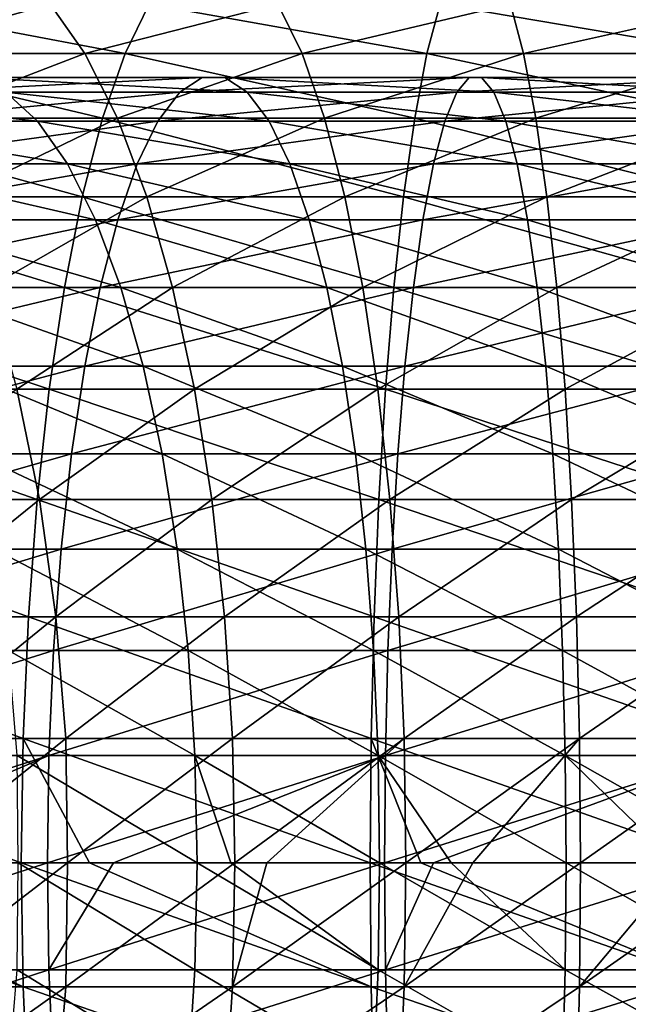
# Model space of a CAD drawing. Header units: metres. Extents: x -62 to 300, y -109 to 109.
# Tile 383 of 656: x 24 to 31, y -2 to 10. Entities that reach past the tile are written whole.
import ezdxf

# ---------------------------------------------------------------- set-up
doc = ezdxf.new("R2010")
doc.units = ezdxf.units.M
doc.layers.add('solid_500635', color=7, linetype='CONTINUOUS')

msp = doc.modelspace()

# ---------------------------------------------------------------- linework, layer by layer
at = {"layer": 'solid_500635'}
for points in [[(25.172951, 9.766737, -95.204727), (21.606422, 9.766737, -94.252136), (22.025864, 10.36487, -92.940529)], [(24.269928, 10.36487, -85.923264), (21.60681, 10.36487, -84.926842), (22.15134, 9.766737, -83.662041)], [(25.463354, 10.36487, -93.858658), (25.172951, 9.766737, -95.204727), (22.025864, 10.36487, -92.940529)], [(24.689369, 9.766737, -84.611656), (24.269928, 10.36487, -85.923264), (22.15134, 9.766737, -83.662041)], [(27.017052, 10.36487, -86.656998), (24.269928, 10.36487, -85.923264), (24.689369, 9.766737, -84.611656)], [(27.307455, 9.766737, -85.310928), (27.017052, 10.36487, -86.656998), (24.689369, 9.766737, -84.611656)], [(28.814985, 9.766737, -95.80732), (25.172951, 9.766737, -95.204727), (25.463354, 10.36487, -93.858658)], [(28.973619, 10.36487, -94.439453), (28.814985, 9.766737, -95.80732), (25.463354, 10.36487, -93.858658)], [(29.822336, 10.36487, -87.121147), (27.017052, 10.36487, -86.656998), (27.307455, 9.766737, -85.310928)], [(29.98097, 9.766737, -85.753273), (29.822336, 10.36487, -87.121147), (27.307455, 9.766737, -85.310928)], [(32.498268, 9.766737, -96.054253), (28.814985, 9.766737, -95.80732), (28.973619, 10.36487, -94.439453)], [(32.523643, 10.36487, -94.677444), (32.498268, 9.766737, -96.054253), (28.973619, 10.36487, -94.439453)], [(32.659389, 10.36487, -87.311348), (29.822336, 10.36487, -87.121147), (29.98097, 9.766737, -85.753273)], [(32.684761, 9.766737, -85.93454), (32.659389, 10.36487, -87.311348), (29.98097, 9.766737, -85.753273)], [(24.902428, 8.986669, -96.458641), (21.215696, 8.986669, -95.473946), (21.606422, 9.766737, -94.252136)], [(25.172951, 9.766737, -95.204727), (24.902428, 8.986669, -96.458641), (21.606422, 9.766737, -94.252136)], [(24.689369, 9.766737, -84.611656), (22.15134, 9.766737, -83.662041), (22.658594, 8.986669, -82.483826)], [(25.080095, 8.986669, -83.389847), (24.689369, 9.766737, -84.611656), (22.658594, 8.986669, -82.483826)], [(27.307455, 9.766737, -85.310928), (24.689369, 9.766737, -84.611656), (25.080095, 8.986669, -83.389847)], [(28.667212, 8.986669, -97.081551), (24.902428, 8.986669, -96.458641), (25.172951, 9.766737, -95.204727)], [(27.577978, 8.986669, -84.057007), (27.307455, 9.766737, -85.310928), (25.080095, 8.986669, -83.389847)], [(28.814985, 9.766737, -95.80732), (28.667212, 8.986669, -97.081551), (25.172951, 9.766737, -95.204727)], [(29.98097, 9.766737, -85.753273), (27.307455, 9.766737, -85.310928), (27.577978, 8.986669, -84.057007)], [(30.128744, 8.986669, -84.47905), (29.98097, 9.766737, -85.753273), (27.577978, 8.986669, -84.057007)], [(32.474632, 8.986669, -97.336807), (28.667212, 8.986669, -97.081551), (28.814985, 9.766737, -95.80732)], [(32.498268, 9.766737, -96.054253), (32.474632, 8.986669, -97.336807), (28.814985, 9.766737, -95.80732)], [(32.684761, 9.766737, -85.93454), (29.98097, 9.766737, -85.753273), (30.128744, 8.986669, -84.47905)], [(32.708397, 8.986669, -84.651993), (32.684761, 9.766737, -85.93454), (30.128744, 8.986669, -84.47905)], [(26.103481, 9.477854, -90.891548), (22.950426, 9.477854, -90.049393), (22.559164, 9.301299, -91.272881)], [(25.832588, 9.301299, -92.147186), (26.103481, 9.477854, -90.891548), (22.559164, 9.301299, -91.272881)], [(26.376923, 9.477854, -89.6241), (23.345366, 9.477854, -88.8144), (22.950426, 9.477854, -90.049393)], [(26.103481, 9.477854, -90.891548), (26.376923, 9.477854, -89.6241), (22.950426, 9.477854, -90.049393)], [(26.647818, 9.301299, -88.368462), (23.736629, 9.301299, -87.590904), (23.345366, 9.477854, -88.8144)], [(26.376923, 9.477854, -89.6241), (26.647818, 9.301299, -88.368462), (23.345366, 9.477854, -88.8144)], [(29.323294, 9.477854, -91.424286), (26.103481, 9.477854, -90.891548), (25.832588, 9.301299, -92.147186)], [(29.175316, 9.301299, -92.700264), (29.323294, 9.477854, -91.424286), (25.832588, 9.301299, -92.147186)], [(29.472662, 9.477854, -90.136314), (26.376923, 9.477854, -89.6241), (26.103481, 9.477854, -90.891548)], [(29.323294, 9.477854, -91.424286), (29.472662, 9.477854, -90.136314), (26.103481, 9.477854, -90.891548)], [(29.62064, 9.301299, -88.860336), (26.647818, 9.301299, -88.368462), (26.376923, 9.477854, -89.6241)], [(29.472662, 9.477854, -90.136314), (29.62064, 9.301299, -88.860336), (26.376923, 9.477854, -89.6241)], [(32.579571, 9.477854, -91.642593), (29.323294, 9.477854, -91.424286), (29.175316, 9.301299, -92.700264)], [(32.555901, 9.301299, -92.926903), (32.579571, 9.477854, -91.642593), (29.175316, 9.301299, -92.700264)], [(32.603462, 9.477854, -90.346207), (29.472662, 9.477854, -90.136314), (29.323294, 9.477854, -91.424286)], [(32.579571, 9.477854, -91.642593), (32.603462, 9.477854, -90.346207), (29.323294, 9.477854, -91.424286)], [(32.627129, 9.301299, -89.061897), (29.62064, 9.301299, -88.860336), (29.472662, 9.477854, -90.136314)], [(32.603462, 9.477854, -90.346207), (32.627129, 9.301299, -89.061897), (29.472662, 9.477854, -90.136314)], [(24.116924, 8.951479, -86.401711), (21.408173, 8.951479, -85.388222), (20.914461, 9.301299, -86.534981)], [(23.736629, 9.301299, -87.590904), (24.116924, 8.951479, -86.401711), (20.914461, 9.301299, -86.534981)], [(25.832588, 9.301299, -92.147186), (22.559164, 9.301299, -91.272881), (22.178867, 8.951479, -92.462082)], [(25.569288, 8.951479, -93.36763), (25.832588, 9.301299, -92.147186), (22.178867, 8.951479, -92.462082)], [(26.911118, 8.951479, -87.148018), (24.116924, 8.951479, -86.401711), (23.736629, 9.301299, -87.590904)], [(26.647818, 9.301299, -88.368462), (26.911118, 8.951479, -87.148018), (23.736629, 9.301299, -87.590904)], [(29.175316, 9.301299, -92.700264), (25.832588, 9.301299, -92.147186), (25.569288, 8.951479, -93.36763)], [(29.031487, 8.951479, -93.940475), (29.175316, 9.301299, -92.700264), (25.569288, 8.951479, -93.36763)], [(29.764469, 8.951479, -87.620125), (26.911118, 8.951479, -87.148018), (26.647818, 9.301299, -88.368462)], [(29.62064, 9.301299, -88.860336), (29.764469, 8.951479, -87.620125), (26.647818, 9.301299, -88.368462)], [(32.555901, 9.301299, -92.926903), (29.175316, 9.301299, -92.700264), (29.031487, 8.951479, -93.940475)], [(32.532898, 8.951479, -94.175217), (32.555901, 9.301299, -92.926903), (29.031487, 8.951479, -93.940475)], [(32.650135, 8.951479, -87.813583), (29.764469, 8.951479, -87.620125), (29.62064, 9.301299, -88.860336)], [(32.627129, 9.301299, -89.061897), (32.650135, 8.951479, -87.813583), (29.62064, 9.301299, -88.860336)], [(24.656826, 8.039196, -97.597054), (20.860964, 8.039196, -96.583206), (21.215696, 8.986669, -95.473946)], [(24.902428, 8.986669, -96.458641), (24.656826, 8.039196, -97.597054), (21.215696, 8.986669, -95.473946)], [(24.479168, 8.43491, -85.268959), (21.87845, 8.43491, -84.295891), (21.408173, 8.951479, -85.388222)], [(24.116924, 8.951479, -86.401711), (24.479168, 8.43491, -85.268959), (21.408173, 8.951479, -85.388222)], [(25.569288, 8.951479, -93.36763), (22.178867, 8.951479, -92.462082), (21.816624, 8.43491, -93.594826)], [(25.318485, 8.43491, -94.530151), (25.569288, 8.951479, -93.36763), (21.816624, 8.43491, -93.594826)], [(25.080095, 8.986669, -83.389847), (22.658594, 8.986669, -82.483826), (23.119122, 8.039196, -81.414154)], [(25.434828, 8.039196, -82.280579), (25.080095, 8.986669, -83.389847), (23.119122, 8.039196, -81.414154)], [(27.161921, 8.43491, -85.985504), (24.479168, 8.43491, -85.268959), (24.116924, 8.951479, -86.401711)], [(26.911118, 8.951479, -87.148018), (27.161921, 8.43491, -85.985504), (24.116924, 8.951479, -86.401711)], [(28.533051, 8.039196, -98.238396), (24.656826, 8.039196, -97.597054), (24.902428, 8.986669, -96.458641)], [(28.667212, 8.986669, -97.081551), (28.533051, 8.039196, -98.238396), (24.902428, 8.986669, -96.458641)], [(27.577978, 8.986669, -84.057007), (25.080095, 8.986669, -83.389847), (25.434828, 8.039196, -82.280579)], [(29.031487, 8.951479, -93.940475), (25.569288, 8.951479, -93.36763), (25.318485, 8.43491, -94.530151)], [(28.894485, 8.43491, -95.121819), (29.031487, 8.951479, -93.940475), (25.318485, 8.43491, -94.530151)], [(27.82358, 8.039196, -82.918602), (27.577978, 8.986669, -84.057007), (25.434828, 8.039196, -82.280579)], [(29.90147, 8.43491, -86.438782), (27.161921, 8.43491, -85.985504), (26.911118, 8.951479, -87.148018)], [(29.764469, 8.951479, -87.620125), (29.90147, 8.43491, -86.438782), (26.911118, 8.951479, -87.148018)], [(30.128744, 8.986669, -84.47905), (27.577978, 8.986669, -84.057007), (27.82358, 8.039196, -82.918602)], [(30.262905, 8.039196, -83.322197), (30.128744, 8.986669, -84.47905), (27.82358, 8.039196, -82.918602)], [(32.453175, 8.039196, -98.501205), (28.533051, 8.039196, -98.238396), (28.667212, 8.986669, -97.081551)], [(32.474632, 8.986669, -97.336807), (32.453175, 8.039196, -98.501205), (28.667212, 8.986669, -97.081551)], [(32.532898, 8.951479, -94.175217), (29.031487, 8.951479, -93.940475), (28.894485, 8.43491, -95.121819)], [(32.510983, 8.43491, -95.364273), (32.532898, 8.951479, -94.175217), (28.894485, 8.43491, -95.121819)], [(32.672047, 8.43491, -86.624519), (29.90147, 8.43491, -86.438782), (29.764469, 8.951479, -87.620125)], [(32.650135, 8.951479, -87.813583), (32.672047, 8.43491, -86.624519), (29.764469, 8.951479, -87.620125)], [(32.708397, 8.986669, -84.651993), (30.128744, 8.986669, -84.47905), (30.262905, 8.039196, -83.322197)], [(32.729858, 8.039196, -83.487587), (32.708397, 8.986669, -84.651993), (30.262905, 8.039196, -83.322197)], [(25.318485, 8.43491, -94.530151), (21.816624, 8.43491, -93.594826), (21.479179, 7.761214, -94.650032)], [(25.084852, 7.761214, -95.613075), (25.318485, 8.43491, -94.530151), (21.479179, 7.761214, -94.650032)], [(24.816614, 7.761214, -84.21376), (22.316534, 7.761214, -83.278343), (21.87845, 8.43491, -84.295891)], [(24.479168, 8.43491, -85.268959), (24.816614, 7.761214, -84.21376), (21.87845, 8.43491, -84.295891)], [(27.395554, 7.761214, -84.902573), (24.816614, 7.761214, -84.21376), (24.479168, 8.43491, -85.268959)], [(27.161921, 8.43491, -85.985504), (27.395554, 7.761214, -84.902573), (24.479168, 8.43491, -85.268959)], [(28.894485, 8.43491, -95.121819), (25.318485, 8.43491, -94.530151), (25.084852, 7.761214, -95.613075)], [(28.766861, 7.761214, -96.22229), (28.894485, 8.43491, -95.121819), (25.084852, 7.761214, -95.613075)], [(30.029095, 7.761214, -85.33831), (27.395554, 7.761214, -84.902573), (27.161921, 8.43491, -85.985504)], [(29.90147, 8.43491, -86.438782), (30.029095, 7.761214, -85.33831), (27.161921, 8.43491, -85.985504)], [(32.510983, 8.43491, -95.364273), (28.894485, 8.43491, -95.121819), (28.766861, 7.761214, -96.22229)], [(32.49057, 7.761214, -96.471931), (32.510983, 8.43491, -95.364273), (28.766861, 7.761214, -96.22229)], [(32.692459, 7.761214, -85.516861), (30.029095, 7.761214, -85.33831), (29.90147, 8.43491, -86.438782)], [(32.672047, 8.43491, -86.624519), (32.692459, 7.761214, -85.516861), (29.90147, 8.43491, -86.438782)], [(24.440718, 6.941967, -98.598747), (20.548832, 6.941967, -97.559258), (20.860964, 8.039196, -96.583206)], [(24.656826, 8.039196, -97.597054), (24.440718, 6.941967, -98.598747), (20.860964, 8.039196, -96.583206)], [(25.434828, 8.039196, -82.280579), (23.119122, 8.039196, -81.414154), (23.52434, 6.941967, -80.472939)], [(25.74696, 6.941967, -81.304535), (25.434828, 8.039196, -82.280579), (23.52434, 6.941967, -80.472939)], [(28.415001, 6.941967, -99.256317), (24.440718, 6.941967, -98.598747), (24.656826, 8.039196, -97.597054)], [(28.533051, 8.039196, -98.238396), (28.415001, 6.941967, -99.256317), (24.656826, 8.039196, -97.597054)], [(27.82358, 8.039196, -82.918602), (25.434828, 8.039196, -82.280579), (25.74696, 6.941967, -81.304535)], [(28.039686, 6.941967, -81.916908), (27.82358, 8.039196, -82.918602), (25.74696, 6.941967, -81.304535)], [(30.262905, 8.039196, -83.322197), (27.82358, 8.039196, -82.918602), (28.039686, 6.941967, -81.916908)], [(30.380955, 6.941967, -82.304283), (30.262905, 8.039196, -83.322197), (28.039686, 6.941967, -81.916908)], [(32.434292, 6.941967, -99.525772), (28.415001, 6.941967, -99.256317), (28.533051, 8.039196, -98.238396)], [(32.453175, 8.039196, -98.501205), (32.434292, 6.941967, -99.525772), (28.533051, 8.039196, -98.238396)], [(32.729858, 8.039196, -83.487587), (30.262905, 8.039196, -83.322197), (30.380955, 6.941967, -82.304283)], [(32.748737, 6.941967, -82.46302), (32.729858, 8.039196, -83.487587), (30.380955, 6.941967, -82.304283)], [(25.084852, 7.761214, -95.613075), (21.479179, 7.761214, -94.650032), (21.172819, 6.942942, -95.608032)], [(24.87274, 6.942942, -96.596252), (25.084852, 7.761214, -95.613075), (21.172819, 6.942942, -95.608032)], [(25.122974, 6.942942, -83.25576), (22.71426, 6.942942, -82.35453), (22.316534, 7.761214, -83.278343)], [(24.816614, 7.761214, -84.21376), (25.122974, 6.942942, -83.25576), (22.316534, 7.761214, -83.278343)], [(27.607664, 6.942942, -83.919403), (25.122974, 6.942942, -83.25576), (24.816614, 7.761214, -84.21376)], [(27.395554, 7.761214, -84.902573), (27.607664, 6.942942, -83.919403), (24.816614, 7.761214, -84.21376)], [(28.766861, 7.761214, -96.22229), (25.084852, 7.761214, -95.613075), (24.87274, 6.942942, -96.596252)], [(28.650995, 6.942942, -97.221382), (28.766861, 7.761214, -96.22229), (24.87274, 6.942942, -96.596252)], [(30.14496, 6.942942, -84.339211), (27.607664, 6.942942, -83.919403), (27.395554, 7.761214, -84.902573)], [(30.029095, 7.761214, -85.33831), (30.14496, 6.942942, -84.339211), (27.395554, 7.761214, -84.902573)], [(32.49057, 7.761214, -96.471931), (28.766861, 7.761214, -96.22229), (28.650995, 6.942942, -97.221382)], [(32.472038, 6.942942, -97.477554), (32.49057, 7.761214, -96.471931), (28.650995, 6.942942, -97.221382)], [(32.710991, 6.942942, -84.511246), (30.14496, 6.942942, -84.339211), (30.029095, 7.761214, -85.33831)], [(32.692459, 7.761214, -85.516861), (32.710991, 6.942942, -84.511246), (30.029095, 7.761214, -85.33831)], [(24.258133, 5.715424, -99.445061), (20.285116, 5.715424, -98.383904), (20.548832, 6.941967, -97.559258)], [(24.440718, 6.941967, -98.598747), (24.258133, 5.715424, -99.445061), (20.548832, 6.941967, -97.559258)], [(24.87274, 6.942942, -96.596252), (21.172819, 6.942942, -95.608032), (20.90325, 5.995336, -96.450981)], [(24.686102, 5.995336, -97.461349), (24.87274, 6.942942, -96.596252), (20.90325, 5.995336, -96.450981)], [(25.392542, 5.995336, -82.412811), (23.064222, 5.995336, -81.541664), (22.71426, 6.942942, -82.35453)], [(25.122974, 6.942942, -83.25576), (25.392542, 5.995336, -82.412811), (22.71426, 6.942942, -82.35453)], [(25.74696, 6.941967, -81.304535), (23.52434, 6.941967, -80.472939), (23.866705, 5.715424, -79.677711)], [(26.010675, 5.715424, -80.479889), (25.74696, 6.941967, -81.304535), (23.866705, 5.715424, -79.677711)], [(28.315262, 5.715424, -100.116341), (24.258133, 5.715424, -99.445061), (24.440718, 6.941967, -98.598747)], [(28.415001, 6.941967, -99.256317), (28.315262, 5.715424, -100.116341), (24.440718, 6.941967, -98.598747)], [(28.650995, 6.942942, -97.221382), (24.87274, 6.942942, -96.596252), (24.686102, 5.995336, -97.461349)], [(28.549044, 5.995336, -98.100494), (28.650995, 6.942942, -97.221382), (24.686102, 5.995336, -97.461349)], [(27.794302, 5.995336, -83.054306), (25.392542, 5.995336, -82.412811), (25.122974, 6.942942, -83.25576)], [(27.607664, 6.942942, -83.919403), (27.794302, 5.995336, -83.054306), (25.122974, 6.942942, -83.25576)], [(28.039686, 6.941967, -81.916908), (25.74696, 6.941967, -81.304535), (26.010675, 5.715424, -80.479889)], [(28.222273, 5.715424, -81.070587), (28.039686, 6.941967, -81.916908), (26.010675, 5.715424, -80.479889)], [(30.246912, 5.995336, -83.460106), (27.794302, 5.995336, -83.054306), (27.607664, 6.942942, -83.919403)], [(30.14496, 6.942942, -84.339211), (30.246912, 5.995336, -83.460106), (27.607664, 6.942942, -83.919403)], [(30.380955, 6.941967, -82.304283), (28.039686, 6.941967, -81.916908), (28.222273, 5.715424, -81.070587)], [(30.480694, 5.715424, -81.44426), (30.380955, 6.941967, -82.304283), (28.222273, 5.715424, -81.070587)], [(32.418339, 5.715424, -100.391418), (28.315262, 5.715424, -100.116341), (28.415001, 6.941967, -99.256317)], [(32.434292, 6.941967, -99.525772), (32.418339, 5.715424, -100.391418), (28.415001, 6.941967, -99.256317)], [(32.472038, 6.942942, -97.477554), (28.650995, 6.942942, -97.221382), (28.549044, 5.995336, -98.100494)], [(32.455734, 5.995336, -98.362404), (32.472038, 6.942942, -97.477554), (28.549044, 5.995336, -98.100494)], [(32.727299, 5.995336, -83.626389), (30.246912, 5.995336, -83.460106), (30.14496, 6.942942, -84.339211)], [(32.710991, 6.942942, -84.511246), (32.727299, 5.995336, -83.626389), (30.14496, 6.942942, -84.339211)], [(32.748737, 6.941967, -82.46302), (30.380955, 6.941967, -82.304283), (30.480694, 5.715424, -81.44426)], [(32.76469, 5.715424, -81.597382), (32.748737, 6.941967, -82.46302), (30.480694, 5.715424, -81.44426)], [(24.686102, 5.995336, -97.461349), (20.90325, 5.995336, -96.450981), (20.675495, 4.936048, -97.163177)], [(24.528414, 4.936048, -98.192261), (24.686102, 5.995336, -97.461349), (20.675495, 4.936048, -97.163177)], [(25.620296, 4.936048, -81.700615), (23.359901, 4.936048, -80.854881), (23.064222, 5.995336, -81.541664)], [(25.392542, 5.995336, -82.412811), (25.620296, 4.936048, -81.700615), (23.064222, 5.995336, -81.541664)], [(28.549044, 5.995336, -98.100494), (24.686102, 5.995336, -97.461349), (24.528414, 4.936048, -98.192261)], [(28.462906, 4.936048, -98.843246), (28.549044, 5.995336, -98.100494), (24.528414, 4.936048, -98.192261)], [(27.95199, 4.936048, -82.323395), (25.620296, 4.936048, -81.700615), (25.392542, 5.995336, -82.412811)], [(27.794302, 5.995336, -83.054306), (27.95199, 4.936048, -82.323395), (25.392542, 5.995336, -82.412811)], [(30.33305, 4.936048, -82.717354), (27.95199, 4.936048, -82.323395), (27.794302, 5.995336, -83.054306)], [(30.246912, 5.995336, -83.460106), (30.33305, 4.936048, -82.717354), (27.794302, 5.995336, -83.054306)], [(32.455734, 5.995336, -98.362404), (28.549044, 5.995336, -98.100494), (28.462906, 4.936048, -98.843246)], [(32.441956, 4.936048, -99.110001), (32.455734, 5.995336, -98.362404), (28.462906, 4.936048, -98.843246)], [(32.741077, 4.936048, -82.878792), (30.33305, 4.936048, -82.717354), (30.246912, 5.995336, -83.460106)], [(32.727299, 5.995336, -83.626389), (32.741077, 4.936048, -82.878792), (30.246912, 5.995336, -83.460106)], [(24.112469, 4.382412, -100.120239), (20.07473, 4.382412, -99.041794), (20.285116, 5.715424, -98.383904)], [(24.258133, 5.715424, -99.445061), (24.112469, 4.382412, -100.120239), (20.285116, 5.715424, -98.383904)], [(24.139837, 4.382412, -79.043297), (23.866705, 5.715424, -79.677711), (22.143841, 4.382412, -78.066643)], [(26.010675, 5.715424, -80.479889), (23.866705, 5.715424, -79.677711), (24.139837, 4.382412, -79.043297)], [(28.235693, 4.382412, -100.802452), (24.112469, 4.382412, -100.120239), (24.258133, 5.715424, -99.445061)], [(26.221064, 4.382412, -79.821999), (26.010675, 5.715424, -80.479889), (24.139837, 4.382412, -79.043297)], [(28.315262, 5.715424, -100.116341), (28.235693, 4.382412, -100.802452), (24.258133, 5.715424, -99.445061)], [(28.222273, 5.715424, -81.070587), (26.010675, 5.715424, -80.479889), (26.221064, 4.382412, -79.821999)], [(28.367937, 4.382412, -80.395409), (28.222273, 5.715424, -81.070587), (26.221064, 4.382412, -79.821999)], [(30.480694, 5.715424, -81.44426), (28.222273, 5.715424, -81.070587), (28.367937, 4.382412, -80.395409)], [(32.405613, 4.382412, -101.082008), (28.235693, 4.382412, -100.802452), (28.315262, 5.715424, -100.116341)], [(32.418339, 5.715424, -100.391418), (32.405613, 4.382412, -101.082008), (28.315262, 5.715424, -100.116341)], [(30.560263, 4.382412, -80.758148), (30.480694, 5.715424, -81.44426), (28.367937, 4.382412, -80.395409)], [(32.76469, 5.715424, -81.597382), (30.480694, 5.715424, -81.44426), (30.560263, 4.382412, -80.758148)], [(32.777416, 4.382412, -80.906784), (32.76469, 5.715424, -81.597382), (30.560263, 4.382412, -80.758148)], [(24.528414, 4.936048, -98.192261), (20.675495, 4.936048, -97.163177), (20.493797, 3.78481, -97.731354)], [(24.402615, 3.78481, -98.775368), (24.528414, 4.936048, -98.192261), (20.493797, 3.78481, -97.731354)], [(25.801994, 3.78481, -81.132439), (23.595789, 3.78481, -80.306976), (23.359901, 4.936048, -80.854881)], [(25.620296, 4.936048, -81.700615), (25.801994, 3.78481, -81.132439), (23.359901, 4.936048, -80.854881)], [(28.462906, 4.936048, -98.843246), (24.528414, 4.936048, -98.192261), (24.402615, 3.78481, -98.775368)], [(28.394186, 3.78481, -99.435791), (28.462906, 4.936048, -98.843246), (24.402615, 3.78481, -98.775368)], [(28.077791, 3.78481, -81.740288), (25.801994, 3.78481, -81.132439), (25.620296, 4.936048, -81.700615)], [(27.95199, 4.936048, -82.323395), (28.077791, 3.78481, -81.740288), (25.620296, 4.936048, -81.700615)], [(30.40177, 3.78481, -82.124802), (28.077791, 3.78481, -81.740288), (27.95199, 4.936048, -82.323395)], [(30.33305, 4.936048, -82.717354), (30.40177, 3.78481, -82.124802), (27.95199, 4.936048, -82.323395)], [(32.441956, 4.936048, -99.110001), (28.462906, 4.936048, -98.843246), (28.394186, 3.78481, -99.435791)], [(32.430965, 3.78481, -99.706429), (32.441956, 4.936048, -99.110001), (28.394186, 3.78481, -99.435791)], [(32.752068, 3.78481, -82.282372), (30.40177, 3.78481, -82.124802), (30.33305, 4.936048, -82.717354)], [(32.741077, 4.936048, -82.878792), (32.752068, 3.78481, -82.282372), (30.33305, 4.936048, -82.717354)], [(24.006441, 2.967764, -100.611702), (19.921589, 2.967764, -99.520668), (20.07473, 4.382412, -99.041794)], [(24.112469, 4.382412, -100.120239), (24.006441, 2.967764, -100.611702), (20.07473, 4.382412, -99.041794)], [(24.139837, 4.382412, -79.043297), (22.143841, 4.382412, -78.066643), (22.386454, 2.967764, -77.626289)], [(24.33865, 2.967764, -78.581512), (24.139837, 4.382412, -79.043297), (22.386454, 2.967764, -77.626289)], [(28.177774, 2.967764, -101.301872), (24.006441, 2.967764, -100.611702), (24.112469, 4.382412, -100.120239)], [(28.235693, 4.382412, -100.802452), (28.177774, 2.967764, -101.301872), (24.112469, 4.382412, -100.120239)], [(26.221064, 4.382412, -79.821999), (24.139837, 4.382412, -79.043297), (24.33865, 2.967764, -78.581512)], [(26.374203, 2.967764, -79.343124), (26.221064, 4.382412, -79.821999), (24.33865, 2.967764, -78.581512)], [(28.367937, 4.382412, -80.395409), (26.221064, 4.382412, -79.821999), (26.374203, 2.967764, -79.343124)], [(28.473965, 2.967764, -79.903954), (28.367937, 4.382412, -80.395409), (26.374203, 2.967764, -79.343124)], [(32.396351, 2.967764, -101.584686), (28.177774, 2.967764, -101.301872), (28.235693, 4.382412, -100.802452)], [(32.405613, 4.382412, -101.082008), (32.396351, 2.967764, -101.584686), (28.235693, 4.382412, -100.802452)], [(30.560263, 4.382412, -80.758148), (28.367937, 4.382412, -80.395409), (28.473965, 2.967764, -79.903954)], [(30.618181, 2.967764, -80.258728), (30.560263, 4.382412, -80.758148), (28.473965, 2.967764, -79.903954)], [(32.777416, 4.382412, -80.906784), (30.560263, 4.382412, -80.758148), (30.618181, 2.967764, -80.258728)], [(32.786682, 2.967764, -80.404106), (32.777416, 4.382412, -80.906784), (30.618181, 2.967764, -80.258728)], [(24.402615, 3.78481, -98.775368), (20.493797, 3.78481, -97.731354), (20.36154, 2.563069, -98.144928)], [(24.311045, 2.563069, -99.199806), (24.402615, 3.78481, -98.775368), (20.36154, 2.563069, -98.144928)], [(25.934252, 2.563069, -80.718864), (23.76749, 2.563069, -79.908165), (23.595789, 3.78481, -80.306976)], [(25.801994, 3.78481, -81.132439), (25.934252, 2.563069, -80.718864), (23.595789, 3.78481, -80.306976)], [(28.394186, 3.78481, -99.435791), (24.402615, 3.78481, -98.775368), (24.311045, 2.563069, -99.199806)], [(28.344166, 2.563069, -99.867111), (28.394186, 3.78481, -99.435791), (24.311045, 2.563069, -99.199806)], [(28.169361, 2.563069, -81.315842), (25.934252, 2.563069, -80.718864), (25.801994, 3.78481, -81.132439)], [(28.077791, 3.78481, -81.740288), (28.169361, 2.563069, -81.315842), (25.801994, 3.78481, -81.132439)], [(30.45179, 2.563069, -81.693489), (28.169361, 2.563069, -81.315842), (28.077791, 3.78481, -81.740288)], [(30.40177, 3.78481, -82.124802), (30.45179, 2.563069, -81.693489), (28.077791, 3.78481, -81.740288)], [(32.430965, 3.78481, -99.706429), (28.394186, 3.78481, -99.435791), (28.344166, 2.563069, -99.867111)], [(32.422962, 2.563069, -100.140556), (32.430965, 3.78481, -99.706429), (28.344166, 2.563069, -99.867111)], [(32.760067, 2.563069, -81.848236), (30.45179, 2.563069, -81.693489), (30.40177, 3.78481, -82.124802)], [(32.752068, 3.78481, -82.282372), (32.760067, 2.563069, -81.848236), (30.40177, 3.78481, -82.124802)], [(23.942022, 1.497833, -100.910286), (19.828548, 1.497833, -99.811607), (19.921589, 2.967764, -99.520668)], [(24.006441, 2.967764, -100.611702), (23.942022, 1.497833, -100.910286), (19.921589, 2.967764, -99.520668)], [(24.33865, 2.967764, -78.581512), (22.386454, 2.967764, -77.626289), (22.533854, 1.497833, -77.358749)], [(24.459438, 1.497833, -78.300957), (24.33865, 2.967764, -78.581512), (22.533854, 1.497833, -77.358749)], [(28.142586, 1.497833, -101.605293), (23.942022, 1.497833, -100.910286), (24.006441, 2.967764, -100.611702)], [(28.177774, 2.967764, -101.301872), (28.142586, 1.497833, -101.605293), (24.006441, 2.967764, -100.611702)], [(26.374203, 2.967764, -79.343124), (24.33865, 2.967764, -78.581512), (24.459438, 1.497833, -78.300957)], [(26.467243, 1.497833, -79.052185), (26.374203, 2.967764, -79.343124), (24.459438, 1.497833, -78.300957)], [(28.473965, 2.967764, -79.903954), (26.374203, 2.967764, -79.343124), (26.467243, 1.497833, -79.052185)], [(28.538382, 1.497833, -79.60537), (28.473965, 2.967764, -79.903954), (26.467243, 1.497833, -79.052185)], [(32.39072, 1.497833, -101.890091), (28.142586, 1.497833, -101.605293), (28.177774, 2.967764, -101.301872)], [(32.396351, 2.967764, -101.584686), (32.39072, 1.497833, -101.890091), (28.177774, 2.967764, -101.301872)], [(30.618181, 2.967764, -80.258728), (28.473965, 2.967764, -79.903954), (28.538382, 1.497833, -79.60537)], [(30.65337, 1.497833, -79.955307), (30.618181, 2.967764, -80.258728), (28.538382, 1.497833, -79.60537)], [(32.786682, 2.967764, -80.404106), (30.618181, 2.967764, -80.258728), (30.65337, 1.497833, -79.955307)], [(32.792309, 1.497833, -80.098701), (32.786682, 2.967764, -80.404106), (30.65337, 1.497833, -79.955307)], [(24.311045, 2.563069, -99.199806), (20.36154, 2.563069, -98.144928), (20.281187, 1.293583, -98.396194)], [(24.255411, 1.293583, -99.45768), (24.311045, 2.563069, -99.199806), (20.281187, 1.293583, -98.396194)], [(26.014605, 1.293583, -80.467598), (23.871807, 1.293583, -79.665863), (23.76749, 2.563069, -79.908165)], [(25.934252, 2.563069, -80.718864), (26.014605, 1.293583, -80.467598), (23.76749, 2.563069, -79.908165)], [(28.344166, 2.563069, -99.867111), (24.311045, 2.563069, -99.199806), (24.255411, 1.293583, -99.45768)], [(28.313776, 1.293583, -100.129158), (28.344166, 2.563069, -99.867111), (24.255411, 1.293583, -99.45768)], [(28.224995, 1.293583, -81.057976), (26.014605, 1.293583, -80.467598), (25.934252, 2.563069, -80.718864)], [(28.169361, 2.563069, -81.315842), (28.224995, 1.293583, -81.057976), (25.934252, 2.563069, -80.718864)], [(30.48218, 1.293583, -81.431442), (28.224995, 1.293583, -81.057976), (28.169361, 2.563069, -81.315842)], [(30.45179, 2.563069, -81.693489), (30.48218, 1.293583, -81.431442), (28.169361, 2.563069, -81.315842)], [(32.422962, 2.563069, -100.140556), (28.344166, 2.563069, -99.867111), (28.313776, 1.293583, -100.129158)], [(32.418102, 1.293583, -100.40432), (32.422962, 2.563069, -100.140556), (28.313776, 1.293583, -100.129158)], [(32.764927, 1.293583, -81.58448), (30.48218, 1.293583, -81.431442), (30.45179, 2.563069, -81.693489)], [(32.760067, 2.563069, -81.848236), (32.764927, 1.293583, -81.58448), (30.45179, 2.563069, -81.693489)], [(19.828548, 1.497833, -99.811607), (23.920416, 0, -101.010437), (20.821503, 0, -100.223022)], [(23.942022, 1.497833, -100.910286), (23.920416, 0, -101.010437), (19.828548, 1.497833, -99.811607)], [(24.459438, 1.497833, -78.300957), (22.533854, 1.497833, -77.358749), (22.583294, 0, -77.269012)], [(24.459438, 1.497833, -78.300957), (22.583294, 0, -77.269012), (24.478411, 0, -78.197563)], [(23.942022, 1.497833, -100.910286), (24.745573, 0, -101.180206), (23.920416, 0, -101.010437)], [(23.942022, 1.497833, -100.910286), (28.130783, 0, -101.707062), (24.745573, 0, -101.180206)], [(28.142586, 1.497833, -101.605293), (28.130783, 0, -101.707062), (23.942022, 1.497833, -100.910286)], [(26.467243, 1.497833, -79.052185), (24.459438, 1.497833, -78.300957), (24.478411, 0, -78.197563)], [(26.467243, 1.497833, -79.052185), (24.478411, 0, -78.197563), (26.498451, 0, -78.954597)], [(28.538382, 1.497833, -79.60537), (26.467243, 1.497833, -79.052185), (26.498451, 0, -78.954597)], [(28.538382, 1.497833, -79.60537), (26.498451, 0, -78.954597), (26.881403, 0, -79.073227)], [(28.538382, 1.497833, -79.60537), (26.881403, 0, -79.073227), (28.559988, 0, -79.505219)], [(28.142586, 1.497833, -101.605293), (28.740885, 0, -101.773514), (28.130783, 0, -101.707062)], [(28.142586, 1.497833, -101.605293), (32.388832, 0, -101.992531), (28.740885, 0, -101.773514)], [(32.39072, 1.497833, -101.890091), (32.388832, 0, -101.992531), (28.142586, 1.497833, -101.605293)], [(30.65337, 1.497833, -79.955307), (28.538382, 1.497833, -79.60537), (28.559988, 0, -79.505219)], [(30.65337, 1.497833, -79.955307), (28.559988, 0, -79.505219), (29.369783, 0, -79.664093)], [(30.65337, 1.497833, -79.955307), (29.369783, 0, -79.664093), (30.665173, 0, -79.853531)], [(32.792309, 1.497833, -80.098701), (30.65337, 1.497833, -79.955307), (30.665173, 0, -79.853531)], [(32.792309, 1.497833, -80.098701), (30.665173, 0, -79.853531), (31.909924, 0, -79.962166)], [(24.255411, 1.293583, -99.45768), (20.281187, 1.293583, -98.396194), (20.254234, 0, -98.480469)], [(21.243483, 0, -98.7836), (24.255411, 1.293583, -99.45768), (20.254234, 0, -98.480469)], [(21.243483, 0, -98.7836), (24.236752, 0, -99.544167), (24.255411, 1.293583, -99.45768)], [(26.041557, 0, -80.383316), (23.883787, 0, -79.574669), (23.871807, 1.293583, -79.665863)], [(26.014605, 1.293583, -80.467598), (26.041557, 0, -80.383316), (23.871807, 1.293583, -79.665863)], [(28.313776, 1.293583, -100.129158), (24.255411, 1.293583, -99.45768), (24.236752, 0, -99.544167)], [(25.033777, 0, -99.708153), (28.313776, 1.293583, -100.129158), (24.236752, 0, -99.544167)], [(25.033777, 0, -99.708153), (28.303583, 0, -100.217049), (28.313776, 1.293583, -100.129158)], [(26.450621, 0, -80.51004), (26.041557, 0, -80.383316), (26.014605, 1.293583, -80.467598)], [(28.243654, 0, -80.971481), (26.450621, 0, -80.51004), (26.014605, 1.293583, -80.467598)], [(28.224995, 1.293583, -81.057976), (28.243654, 0, -80.971481), (26.014605, 1.293583, -80.467598)], [(29.108664, 0, -81.14119), (28.243654, 0, -80.971481), (28.224995, 1.293583, -81.057976)], [(30.492373, 0, -81.343544), (29.108664, 0, -81.14119), (28.224995, 1.293583, -81.057976)], [(30.48218, 1.293583, -81.431442), (30.492373, 0, -81.343544), (28.224995, 1.293583, -81.057976)], [(32.418102, 1.293583, -100.40432), (28.313776, 1.293583, -100.129158), (28.303583, 0, -100.217049)], [(28.892885, 0, -100.281235), (32.418102, 1.293583, -100.40432), (28.303583, 0, -100.217049)], [(28.892885, 0, -100.281235), (32.416473, 0, -100.492783), (32.418102, 1.293583, -100.40432)], [(31.821993, 0, -81.459587), (30.492373, 0, -81.343544), (30.48218, 1.293583, -81.431442)], [(32.76656, 0, -81.49601), (31.821993, 0, -81.459587), (30.48218, 1.293583, -81.431442)], [(32.764927, 1.293583, -81.58448), (32.76656, 0, -81.49601), (30.48218, 1.293583, -81.431442)], [(23.942022, -1.497833, -100.910286), (19.828548, -1.497833, -99.811607), (19.79734, 0, -99.909195)], [(20.821503, 0, -100.223022), (23.942022, -1.497833, -100.910286), (19.79734, 0, -99.909195)], [(20.821503, 0, -100.223022), (23.920416, 0, -101.010437), (23.942022, -1.497833, -100.910286)], [(26.014605, -1.293583, -80.467598), (23.871807, -1.293583, -79.665863), (23.883787, 0, -79.574669)], [(26.014605, -1.293583, -80.467598), (23.883787, 0, -79.574669), (26.041557, 0, -80.383316)], [(28.142586, -1.497833, -101.605293), (23.942022, -1.497833, -100.910286), (23.920416, 0, -101.010437)], [(24.745573, 0, -101.180206), (28.142586, -1.497833, -101.605293), (23.920416, 0, -101.010437)], [(24.745573, 0, -101.180206), (28.130783, 0, -101.707062), (28.142586, -1.497833, -101.605293)], [(28.224995, -1.293583, -81.057976), (26.014605, -1.293583, -80.467598), (26.041557, 0, -80.383316)], [(28.224995, -1.293583, -81.057976), (26.041557, 0, -80.383316), (26.450621, 0, -80.51004)], [(28.224995, -1.293583, -81.057976), (26.450621, 0, -80.51004), (28.243654, 0, -80.971481)], [(32.39072, -1.497833, -101.890091), (28.142586, -1.497833, -101.605293), (28.130783, 0, -101.707062)], [(28.740885, 0, -101.773514), (32.39072, -1.497833, -101.890091), (28.130783, 0, -101.707062)], [(30.48218, -1.293583, -81.431442), (28.224995, -1.293583, -81.057976), (28.243654, 0, -80.971481)], [(30.48218, -1.293583, -81.431442), (28.243654, 0, -80.971481), (29.108664, 0, -81.14119)], [(28.740885, 0, -101.773514), (32.388832, 0, -101.992531), (32.39072, -1.497833, -101.890091)], [(30.48218, -1.293583, -81.431442), (29.108664, 0, -81.14119), (30.492373, 0, -81.343544)], [(32.764927, -1.293583, -81.58448), (30.48218, -1.293583, -81.431442), (30.492373, 0, -81.343544)], [(32.764927, -1.293583, -81.58448), (30.492373, 0, -81.343544), (31.821993, 0, -81.459587)], [(20.281187, -1.293583, -98.396194), (24.236752, 0, -99.544167), (21.243483, 0, -98.7836)], [(24.255411, -1.293583, -99.45768), (24.236752, 0, -99.544167), (20.281187, -1.293583, -98.396194)], [(24.478411, 0, -78.197563), (22.583294, 0, -77.269012), (22.533854, -1.497833, -77.358749)], [(24.459438, -1.497833, -78.300957), (24.478411, 0, -78.197563), (22.533854, -1.497833, -77.358749)], [(24.255411, -1.293583, -99.45768), (25.033777, 0, -99.708153), (24.236752, 0, -99.544167)], [(24.255411, -1.293583, -99.45768), (28.303583, 0, -100.217049), (25.033777, 0, -99.708153)], [(28.313776, -1.293583, -100.129158), (28.303583, 0, -100.217049), (24.255411, -1.293583, -99.45768)], [(26.498451, 0, -78.954597), (24.478411, 0, -78.197563), (24.459438, -1.497833, -78.300957)], [(26.467243, -1.497833, -79.052185), (26.498451, 0, -78.954597), (24.459438, -1.497833, -78.300957)], [(26.881403, 0, -79.073227), (26.498451, 0, -78.954597), (26.467243, -1.497833, -79.052185)], [(28.559988, 0, -79.505219), (26.881403, 0, -79.073227), (26.467243, -1.497833, -79.052185)], [(28.538382, -1.497833, -79.60537), (28.559988, 0, -79.505219), (26.467243, -1.497833, -79.052185)], [(28.313776, -1.293583, -100.129158), (28.892885, 0, -100.281235), (28.303583, 0, -100.217049)], [(28.313776, -1.293583, -100.129158), (32.416473, 0, -100.492783), (28.892885, 0, -100.281235)], [(32.418102, -1.293583, -100.40432), (32.416473, 0, -100.492783), (28.313776, -1.293583, -100.129158)], [(29.369783, 0, -79.664093), (28.559988, 0, -79.505219), (28.538382, -1.497833, -79.60537)], [(30.665173, 0, -79.853531), (29.369783, 0, -79.664093), (28.538382, -1.497833, -79.60537)], [(30.65337, -1.497833, -79.955307), (30.665173, 0, -79.853531), (28.538382, -1.497833, -79.60537)], [(31.909924, 0, -79.962166), (30.665173, 0, -79.853531), (30.65337, -1.497833, -79.955307)], [(32.794197, 0, -79.996262), (31.909924, 0, -79.962166), (30.65337, -1.497833, -79.955307)], [(32.792309, -1.497833, -80.098701), (32.794197, 0, -79.996262), (30.65337, -1.497833, -79.955307)], [(24.255411, -1.293583, -99.45768), (20.281187, -1.293583, -98.396194), (20.36154, -2.563069, -98.144928)], [(24.311045, -2.563069, -99.199806), (24.255411, -1.293583, -99.45768), (20.36154, -2.563069, -98.144928)], [(25.934252, -2.563069, -80.718864), (23.76749, -2.563069, -79.908165), (23.871807, -1.293583, -79.665863)], [(26.014605, -1.293583, -80.467598), (25.934252, -2.563069, -80.718864), (23.871807, -1.293583, -79.665863)], [(28.313776, -1.293583, -100.129158), (24.255411, -1.293583, -99.45768), (24.311045, -2.563069, -99.199806)], [(28.344166, -2.563069, -99.867111), (28.313776, -1.293583, -100.129158), (24.311045, -2.563069, -99.199806)], [(28.169361, -2.563069, -81.315842), (25.934252, -2.563069, -80.718864), (26.014605, -1.293583, -80.467598)], [(28.224995, -1.293583, -81.057976), (28.169361, -2.563069, -81.315842), (26.014605, -1.293583, -80.467598)], [(30.45179, -2.563069, -81.693489), (28.169361, -2.563069, -81.315842), (28.224995, -1.293583, -81.057976)], [(30.48218, -1.293583, -81.431442), (30.45179, -2.563069, -81.693489), (28.224995, -1.293583, -81.057976)], [(32.418102, -1.293583, -100.40432), (28.313776, -1.293583, -100.129158), (28.344166, -2.563069, -99.867111)], [(32.422962, -2.563069, -100.140556), (32.418102, -1.293583, -100.40432), (28.344166, -2.563069, -99.867111)], [(32.760067, -2.563069, -81.848236), (30.45179, -2.563069, -81.693489), (30.48218, -1.293583, -81.431442)], [(32.764927, -1.293583, -81.58448), (32.760067, -2.563069, -81.848236), (30.48218, -1.293583, -81.431442)], [(24.006441, -2.967764, -100.611702), (19.921589, -2.967764, -99.520668), (19.828548, -1.497833, -99.811607)], [(23.942022, -1.497833, -100.910286), (24.006441, -2.967764, -100.611702), (19.828548, -1.497833, -99.811607)], [(24.459438, -1.497833, -78.300957), (22.533854, -1.497833, -77.358749), (22.386454, -2.967764, -77.626289)], [(24.33865, -2.967764, -78.581512), (24.459438, -1.497833, -78.300957), (22.386454, -2.967764, -77.626289)], [(28.177774, -2.967764, -101.301872), (24.006441, -2.967764, -100.611702), (23.942022, -1.497833, -100.910286)], [(28.142586, -1.497833, -101.605293), (28.177774, -2.967764, -101.301872), (23.942022, -1.497833, -100.910286)], [(26.467243, -1.497833, -79.052185), (24.459438, -1.497833, -78.300957), (24.33865, -2.967764, -78.581512)], [(26.374203, -2.967764, -79.343124), (26.467243, -1.497833, -79.052185), (24.33865, -2.967764, -78.581512)], [(28.538382, -1.497833, -79.60537), (26.467243, -1.497833, -79.052185), (26.374203, -2.967764, -79.343124)], [(28.473965, -2.967764, -79.903954), (28.538382, -1.497833, -79.60537), (26.374203, -2.967764, -79.343124)], [(32.396351, -2.967764, -101.584686), (28.177774, -2.967764, -101.301872), (28.142586, -1.497833, -101.605293)], [(32.39072, -1.497833, -101.890091), (32.396351, -2.967764, -101.584686), (28.142586, -1.497833, -101.605293)], [(30.65337, -1.497833, -79.955307), (28.538382, -1.497833, -79.60537), (28.473965, -2.967764, -79.903954)], [(30.618181, -2.967764, -80.258728), (30.65337, -1.497833, -79.955307), (28.473965, -2.967764, -79.903954)], [(32.792309, -1.497833, -80.098701), (30.65337, -1.497833, -79.955307), (30.618181, -2.967764, -80.258728)], [(32.786682, -2.967764, -80.404106), (32.792309, -1.497833, -80.098701), (30.618181, -2.967764, -80.258728)]]:
    msp.add_3dface(points, dxfattribs=at)

doc.saveas('drawing.dxf')
